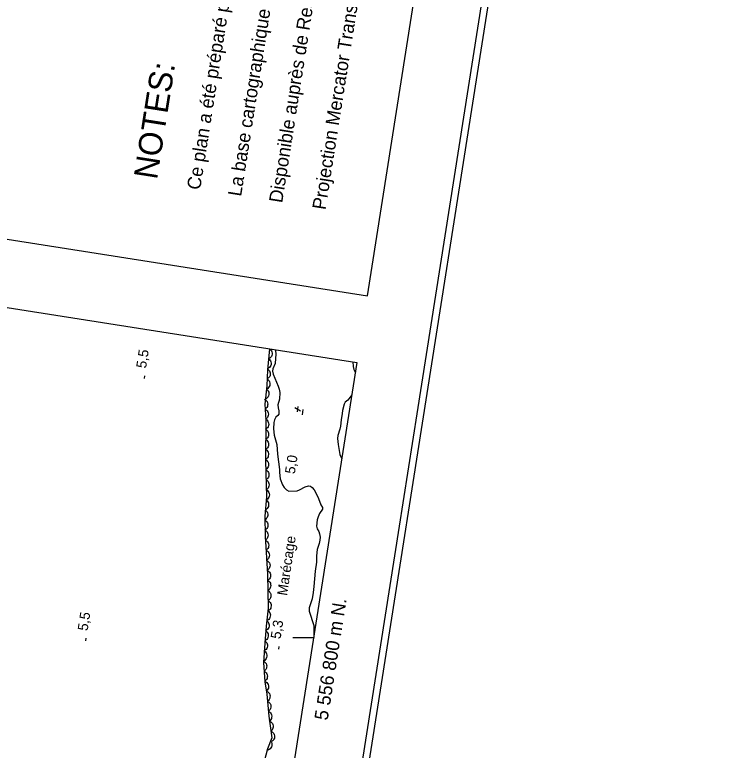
# Model space of a CAD drawing. Extents: x 282461 to 284471, y 5554090 to 5557646.
# Drawn here: x 284251 to 284458.5, y 5556766.6 to 5556984.7 of the extents above; entities that cross this region are included whole.
import ezdxf

# ---------------------------------------------------------------- set-up
doc = ezdxf.new("R2010")
doc.units = 0
for name, color, linetype in [('Niveau 3', 7, 'Continuous'), ('Niveau 4', 7, 'Continuous'), ('Niveau 44', 7, 'Continuous'), ('Niveau 60', 7, 'Continuous'), ('Niveau 61', 7, 'Continuous'), ('Niveau 63', 7, 'Continuous'), ('Niveau 7', 7, 'Continuous')]:
    doc.layers.add(name, color=color, linetype=linetype)

msp = doc.modelspace()

# ---------------------------------------------------------------- linework, layer by layer
at = {"layer": 'Niveau 3'}
for p, q in [((284289.48, 5556876.86), (284289.6, 5556877.65)), ((284334.13, 5556868.24), (284335.76, 5556867.24)), ((284334.84, 5556866.98), (284335.09, 5556868.52)), ((284336.32, 5556866.04), (284336.56, 5556867.62)), ((284272.13, 5556799), (284272.25, 5556799.79)), ((284329.35, 5556796.6), (284329.47, 5556797.39))]:
    msp.add_line(p, q, dxfattribs=at)
at = {"layer": 'Niveau 4'}
for points in [[(284328.22, 5556885.38), (284328.34, 5556885.07), (284328.4, 5556884.17), (284328.29, 5556881.29), (284327.51, 5556879.7), (284327.45, 5556878.97), (284327.63, 5556878.07), (284329.16, 5556874.57), (284329.45, 5556873.62), (284329.62, 5556872.66), (284329.57, 5556870.74), (284329.07, 5556868.99), (284329.13, 5556868.14), (284329.36, 5556867.24), (284329.36, 5556866.28), (284329.08, 5556865.83), (284328.46, 5556865.32), (284328.01, 5556864.58), (284327.84, 5556863.79), (284327.79, 5556861.93), (284327.97, 5556860.01), (284328.71, 5556857.3), (284328.95, 5556854.43), (284329.53, 5556849.86), (284329.53, 5556848.95), (284329.76, 5556847.09), (284330.39, 5556845.29), (284330.9, 5556844.5), (284331.64, 5556843.83), (284332.31, 5556843.43), (284334.8, 5556843.5), (284335.48, 5556843.79), (284337.17, 5556844.75), (284338.13, 5556844.98), (284338.75, 5556844.87), (284339.2, 5556844.53), (284339.77, 5556843.8), (284340.73, 5556842.11), (284341.13, 5556841.27), (284341.76, 5556839.41), (284342.27, 5556838.56), (284342.27, 5556838.06), (284341.37, 5556836.75), (284340.98, 5556835.85), (284340.7, 5556834.95), (284340.54, 5556833.03), (284340.71, 5556832.24), (284341.16, 5556831.45), (284341.39, 5556830.72), (284341.56, 5556829.76), (284341.51, 5556828.85), (284341.29, 5556827.95), (284340.67, 5556826.14), (284340.51, 5556824.28), (284340.46, 5556822.36), (284340.07, 5556819.65), (284339.75, 5556815.13), (284339.53, 5556813.38), (284339.2, 5556811.52), (284338.36, 5556808.8), (284338.36, 5556807.85), (284339.73, 5556803.56), (284339.68, 5556799.98)], [(284351.25, 5556881.76), (284351.33, 5556880.42), (284351.62, 5556879.46), (284352.03, 5556878.52)], [(284351.01, 5556872.03), (284349.84, 5556870.37), (284349.05, 5556869.8), (284348.72, 5556869.18), (284348.21, 5556867.37), (284348.16, 5556866.46), (284347.83, 5556864.6), (284347.61, 5556862.74), (284347.44, 5556861.78), (284346.83, 5556859.97), (284346.77, 5556859.07), (284346.95, 5556857.21), (284347.41, 5556854.33), (284348.01, 5556852.96)]]:
    msp.add_lwpolyline(points, dxfattribs=at)
at = {"layer": 'Niveau 44'}
for points in [[(284326.61, 5556885.63), (284325.96, 5556879.37), (284325.78, 5556874.62), (284325.15, 5556869.26), (284325.45, 5556864.44), (284325.38, 5556852.52), (284325.65, 5556841.74), (284325.14, 5556836.02), (284325.27, 5556830.03), (284325.99, 5556818.85), (284326.19, 5556808.76), (284325.56, 5556803.4), (284325.14, 5556798.34), (284324.8, 5556792.6), (284325.15, 5556786.92), (284325.78, 5556783.25), (284326.34, 5556776.68), (284327.26, 5556770.24), (284325.93, 5556767.03), (284324.63, 5556761.77)], [(284326.61, 5556885.63), (284326.93, 5556885.36), (284327.15, 5556885.02), (284327.29, 5556884.72), (284327.35, 5556884.38), (284327.34, 5556884.01), (284327.24, 5556883.64), (284327.12, 5556883.34), (284326.9, 5556883.07), (284326.62, 5556882.82), (284326.3, 5556882.65)], [(284326.3, 5556882.65), (284326.62, 5556882.39), (284326.84, 5556882.05), (284326.98, 5556881.75), (284327.04, 5556881.4), (284327.03, 5556881.03), (284326.93, 5556880.67), (284326.81, 5556880.36), (284326.59, 5556880.09), (284326.31, 5556879.85), (284325.99, 5556879.68)], [(284325.97, 5556879.68), (284326.31, 5556879.43), (284326.55, 5556879.11), (284326.71, 5556878.82), (284326.79, 5556878.48), (284326.81, 5556878.11), (284326.73, 5556877.74), (284326.63, 5556877.43), (284326.42, 5556877.14), (284326.16, 5556876.88), (284325.86, 5556876.69)], [(284325.86, 5556876.69), (284326.19, 5556876.44), (284326.44, 5556876.12), (284326.6, 5556875.83), (284326.68, 5556875.49), (284326.69, 5556875.12), (284326.62, 5556874.75), (284326.52, 5556874.44), (284326.31, 5556874.15), (284326.05, 5556873.89), (284325.75, 5556873.7)], [(284325.67, 5556873.7), (284325.99, 5556873.43), (284326.2, 5556873.09), (284326.34, 5556872.79), (284326.39, 5556872.44), (284326.38, 5556872.07), (284326.27, 5556871.71), (284326.15, 5556871.41), (284325.92, 5556871.14), (284325.64, 5556870.9), (284325.32, 5556870.73)], [(284325.06, 5556870.74), (284325.42, 5556870.53), (284325.69, 5556870.23), (284325.88, 5556869.96), (284325.99, 5556869.63), (284326.05, 5556869.26), (284326.01, 5556868.88), (284325.94, 5556868.56), (284325.76, 5556868.26), (284325.53, 5556867.97), (284325.24, 5556867.75)], [(284325.24, 5556867.75), (284325.6, 5556867.54), (284325.88, 5556867.24), (284326.07, 5556866.97), (284326.18, 5556866.64), (284326.23, 5556866.27), (284326.19, 5556865.89), (284326.12, 5556865.58), (284325.95, 5556865.27), (284325.71, 5556864.99), (284325.43, 5556864.77)], [(284325.45, 5556864.77), (284325.8, 5556864.53), (284326.05, 5556864.21), (284326.22, 5556863.93), (284326.31, 5556863.59), (284326.34, 5556863.23), (284326.27, 5556862.85), (284326.18, 5556862.54), (284325.99, 5556862.24), (284325.73, 5556861.97), (284325.43, 5556861.77)], [(284325.43, 5556861.77), (284325.78, 5556861.54), (284326.03, 5556861.22), (284326.2, 5556860.94), (284326.29, 5556860.6), (284326.32, 5556860.23), (284326.25, 5556859.86), (284326.16, 5556859.54), (284325.97, 5556859.25), (284325.72, 5556858.98), (284325.42, 5556858.78)], [(284325.42, 5556858.78), (284325.76, 5556858.55), (284326.01, 5556858.23), (284326.18, 5556857.95), (284326.27, 5556857.61), (284326.3, 5556857.24), (284326.24, 5556856.86), (284326.15, 5556856.55), (284325.95, 5556856.26), (284325.7, 5556855.99), (284325.4, 5556855.79)], [(284325.4, 5556855.79), (284325.74, 5556855.55), (284326, 5556855.24), (284326.17, 5556854.96), (284326.25, 5556854.62), (284326.28, 5556854.25), (284326.22, 5556853.87), (284326.13, 5556853.56), (284325.93, 5556853.27), (284325.68, 5556853), (284325.38, 5556852.8)], [(284325.37, 5556852.8), (284325.72, 5556852.57), (284325.99, 5556852.26), (284326.17, 5556851.99), (284326.26, 5556851.65), (284326.3, 5556851.28), (284326.25, 5556850.91), (284326.17, 5556850.59), (284325.98, 5556850.29), (284325.74, 5556850.01), (284325.45, 5556849.81)], [(284325.45, 5556849.81), (284325.8, 5556849.58), (284326.06, 5556849.27), (284326.24, 5556849), (284326.34, 5556848.66), (284326.38, 5556848.29), (284326.33, 5556847.91), (284326.25, 5556847.6), (284326.06, 5556847.3), (284325.82, 5556847.02), (284325.52, 5556846.81)], [(284325.52, 5556846.81), (284325.87, 5556846.59), (284326.14, 5556846.28), (284326.32, 5556846), (284326.41, 5556845.67), (284326.45, 5556845.3), (284326.4, 5556844.92), (284326.32, 5556844.61), (284326.13, 5556844.31), (284325.89, 5556844.03), (284325.6, 5556843.82)], [(284325.6, 5556843.82), (284325.95, 5556843.6), (284326.21, 5556843.29), (284326.39, 5556843.01), (284326.49, 5556842.68), (284326.53, 5556842.31), (284326.48, 5556841.93), (284326.4, 5556841.62), (284326.21, 5556841.32), (284325.96, 5556841.04), (284325.67, 5556840.83)], [(284325.57, 5556840.83), (284325.89, 5556840.57), (284326.12, 5556840.23), (284326.26, 5556839.94), (284326.32, 5556839.59), (284326.32, 5556839.23), (284326.23, 5556838.86), (284326.11, 5556838.55), (284325.89, 5556838.28), (284325.62, 5556838.03), (284325.3, 5556837.85)], [(284325.3, 5556837.85), (284325.63, 5556837.59), (284325.85, 5556837.25), (284326, 5556836.96), (284326.06, 5556836.61), (284326.06, 5556836.24), (284325.96, 5556835.87), (284325.84, 5556835.57), (284325.63, 5556835.3), (284325.35, 5556835.05), (284325.04, 5556834.87)], [(284325.16, 5556834.87), (284325.52, 5556834.64), (284325.78, 5556834.33), (284325.95, 5556834.06), (284326.05, 5556833.72), (284326.09, 5556833.35), (284326.04, 5556832.97), (284325.96, 5556832.66), (284325.77, 5556832.36), (284325.52, 5556832.09), (284325.23, 5556831.88)], [(284325.23, 5556831.88), (284325.58, 5556831.65), (284325.84, 5556831.34), (284326.02, 5556831.06), (284326.12, 5556830.73), (284326.16, 5556830.36), (284326.1, 5556829.98), (284326.02, 5556829.67), (284325.83, 5556829.37), (284325.59, 5556829.09), (284325.29, 5556828.89)], [(284325.34, 5556828.89), (284325.7, 5556828.68), (284325.98, 5556828.38), (284326.17, 5556828.11), (284326.28, 5556827.78), (284326.33, 5556827.41), (284326.29, 5556827.03), (284326.23, 5556826.71), (284326.05, 5556826.41), (284325.82, 5556826.12), (284325.54, 5556825.9)], [(284325.54, 5556825.9), (284325.9, 5556825.69), (284326.17, 5556825.39), (284326.36, 5556825.12), (284326.47, 5556824.79), (284326.53, 5556824.43), (284326.49, 5556824.05), (284326.42, 5556823.73), (284326.25, 5556823.42), (284326.01, 5556823.14), (284325.73, 5556822.92)], [(284325.73, 5556822.92), (284326.09, 5556822.7), (284326.36, 5556822.41), (284326.55, 5556822.14), (284326.66, 5556821.8), (284326.72, 5556821.44), (284326.68, 5556821.06), (284326.61, 5556820.74), (284326.44, 5556820.44), (284326.2, 5556820.15), (284325.92, 5556819.93)], [(284325.97, 5556819.93), (284326.32, 5556819.7), (284326.58, 5556819.39), (284326.76, 5556819.12), (284326.85, 5556818.78), (284326.89, 5556818.41), (284326.84, 5556818.04), (284326.75, 5556817.72), (284326.57, 5556817.42), (284326.32, 5556817.15), (284326.03, 5556816.94)], [(284326.03, 5556816.94), (284326.38, 5556816.71), (284326.64, 5556816.4), (284326.82, 5556816.13), (284326.91, 5556815.79), (284326.95, 5556815.42), (284326.9, 5556815.04), (284326.81, 5556814.73), (284326.63, 5556814.43), (284326.38, 5556814.16), (284326.09, 5556813.95)], [(284326.09, 5556813.95), (284326.44, 5556813.72), (284326.7, 5556813.41), (284326.88, 5556813.13), (284326.97, 5556812.8), (284327.01, 5556812.43), (284326.95, 5556812.05), (284326.87, 5556811.74), (284326.69, 5556811.44), (284326.44, 5556811.16), (284326.15, 5556810.96)], [(284326.15, 5556810.96), (284326.5, 5556810.73), (284326.76, 5556810.42), (284326.93, 5556810.14), (284327.03, 5556809.8), (284327.07, 5556809.44), (284327.01, 5556809.06), (284326.93, 5556808.74), (284326.74, 5556808.45), (284326.5, 5556808.17), (284326.21, 5556807.96)], [(284326.1, 5556807.97), (284326.41, 5556807.7), (284326.63, 5556807.35), (284326.77, 5556807.06), (284326.82, 5556806.71), (284326.81, 5556806.34), (284326.7, 5556805.97), (284326.57, 5556805.67), (284326.35, 5556805.4), (284326.07, 5556805.16), (284325.75, 5556805)], [(284325.75, 5556805), (284326.06, 5556804.73), (284326.28, 5556804.38), (284326.42, 5556804.08), (284326.47, 5556803.74), (284326.46, 5556803.37), (284326.35, 5556803), (284326.22, 5556802.7), (284326, 5556802.43), (284325.72, 5556802.19), (284325.4, 5556802.03)], [(284325.45, 5556802.02), (284325.77, 5556801.76), (284326, 5556801.42), (284326.15, 5556801.13), (284326.21, 5556800.78), (284326.21, 5556800.42), (284326.11, 5556800.05), (284326, 5556799.74), (284325.78, 5556799.46), (284325.51, 5556799.22), (284325.2, 5556799.04)], [(284325.18, 5556799.04), (284325.51, 5556798.79), (284325.75, 5556798.46), (284325.9, 5556798.17), (284325.97, 5556797.82), (284325.98, 5556797.45), (284325.9, 5556797.08), (284325.79, 5556796.77), (284325.58, 5556796.49), (284325.31, 5556796.24), (284325, 5556796.05)], [(284325, 5556796.05), (284325.34, 5556795.8), (284325.57, 5556795.47), (284325.73, 5556795.18), (284325.8, 5556794.83), (284325.81, 5556794.47), (284325.72, 5556794.09), (284325.61, 5556793.79), (284325.4, 5556793.51), (284325.14, 5556793.25), (284324.83, 5556793.07)], [(284324.77, 5556793.07), (284325.13, 5556792.85), (284325.4, 5556792.56), (284325.59, 5556792.28), (284325.7, 5556791.95), (284325.76, 5556791.59), (284325.72, 5556791.21), (284325.65, 5556790.89), (284325.47, 5556790.58), (284325.24, 5556790.3), (284324.96, 5556790.08)], [(284324.96, 5556790.08), (284325.31, 5556789.87), (284325.59, 5556789.57), (284325.78, 5556789.3), (284325.89, 5556788.97), (284325.94, 5556788.6), (284325.9, 5556788.22), (284325.83, 5556787.9), (284325.66, 5556787.6), (284325.42, 5556787.31), (284325.14, 5556787.09)], [(284325.12, 5556787.09), (284325.5, 5556786.92), (284325.81, 5556786.65), (284326.02, 5556786.4), (284326.17, 5556786.08), (284326.26, 5556785.73), (284326.26, 5556785.34), (284326.23, 5556785.02), (284326.09, 5556784.7), (284325.89, 5556784.39), (284325.63, 5556784.14)], [(284325.7, 5556784.15), (284326.07, 5556783.95), (284326.35, 5556783.65), (284326.54, 5556783.39), (284326.66, 5556783.06), (284326.72, 5556782.7), (284326.69, 5556782.31), (284326.63, 5556782), (284326.46, 5556781.69), (284326.24, 5556781.39), (284325.96, 5556781.17)], [(284325.96, 5556781.17), (284326.32, 5556780.97), (284326.6, 5556780.67), (284326.8, 5556780.41), (284326.92, 5556780.08), (284326.98, 5556779.71), (284326.95, 5556779.33), (284326.89, 5556779.01), (284326.72, 5556778.71), (284326.49, 5556778.41), (284326.21, 5556778.19)], [(284326.21, 5556778.19), (284326.58, 5556777.98), (284326.86, 5556777.69), (284327.05, 5556777.43), (284327.17, 5556777.1), (284327.23, 5556776.73), (284327.2, 5556776.35), (284327.14, 5556776.03), (284326.97, 5556775.72), (284326.74, 5556775.43), (284326.47, 5556775.21)], [(284326.55, 5556775.22), (284326.92, 5556775.03), (284327.22, 5556774.76), (284327.43, 5556774.5), (284327.57, 5556774.18), (284327.65, 5556773.82), (284327.64, 5556773.44), (284327.6, 5556773.12), (284327.45, 5556772.8), (284327.24, 5556772.49), (284326.97, 5556772.25)], [(284326.97, 5556772.25), (284327.35, 5556772.07), (284327.64, 5556771.79), (284327.85, 5556771.54), (284327.99, 5556771.22), (284328.07, 5556770.86), (284328.06, 5556770.48), (284328.02, 5556770.15), (284327.87, 5556769.84), (284327.66, 5556769.53), (284327.4, 5556769.29)], [(284326.89, 5556769.35), (284327.12, 5556769.01), (284327.24, 5556768.62), (284327.29, 5556768.29), (284327.24, 5556767.94), (284327.13, 5556767.59), (284326.93, 5556767.27), (284326.73, 5556767.01), (284326.44, 5556766.82), (284326.1, 5556766.66), (284325.75, 5556766.59)]]:
    msp.add_lwpolyline(points, dxfattribs=at)
at = {"layer": 'Niveau 60'}
for points in [[(283935.57, 5554089.71), (284458.46, 5557413.53), (282983.71, 5557645.53), (282460.81, 5554321.72), (283935.57, 5554089.71)], [(283933.91, 5554092), (284456.17, 5557411.87), (282985.38, 5557643.25), (282463.1, 5554323.39), (283933.91, 5554092)], [(284355.61, 5556901.31), (284433.31, 5557395.23), (283002.02, 5557620.39), (282924.32, 5557126.47), (284355.61, 5556901.31)], [(282485.97, 5554340.04), (282921.22, 5557106.72), (284352.51, 5556881.56), (283917.27, 5554114.87), (282485.97, 5554340.04)]]:
    msp.add_lwpolyline(points, dxfattribs=at)
at = {"layer": 'Niveau 61'}
msp.add_lwpolyline([(284333.51, 5556800), (284339.58, 5556800)], dxfattribs=at)

# ---------------------------------------------------------------- texts
at = {"layer": 'Niveau 3'}
for s, rotation, p in [('5,5  ', 81.0957, (284289.96, 5556879.7)), ('    5,0', 81.0958, (284333.38, 5556843.97)), ('5,5  ', 81.0957, (284272.61, 5556801.84)), ('5,3  ', 81.0957, (284329.83, 5556799.44))]:
    msp.add_text(s, height=3, rotation=rotation, dxfattribs=at).set_placement(p)
at = {"layer": 'Niveau 61'}
msp.add_text('5 556 800 m N.', height=4, rotation=81.0596, dxfattribs=at).set_placement((284343.79, 5556775.29))
at = {"layer": 'Niveau 63'}
for s, height, p in [('Projection Mercator Transverse Modifiée (NAD 83 SCRS), Fuseau 04, Méridien Central :  61°30\'00" O.', 4, (284343.17, 5556926.68)), ('La base cartographique numérique provient de la restitution des photographies', 4, (284318.15, 5556930.66)), ('Disponible auprès de Ressources naturelles Canada,', 4, (284330.33, 5556928.73)), ('Ce plan a été préparé pour le', 4, (284306, 5556932.59)), ('NOTES:', 7, (284293.21, 5556935.62))]:
    msp.add_text(s, height=height, rotation=81.0598, dxfattribs=at).set_placement(p)
at = {"layer": 'Niveau 7'}
msp.add_text('Marécage', height=3, rotation=81.5139, dxfattribs=at).set_placement((284331.76, 5556812.29))

doc.saveas('drawing.dxf')
